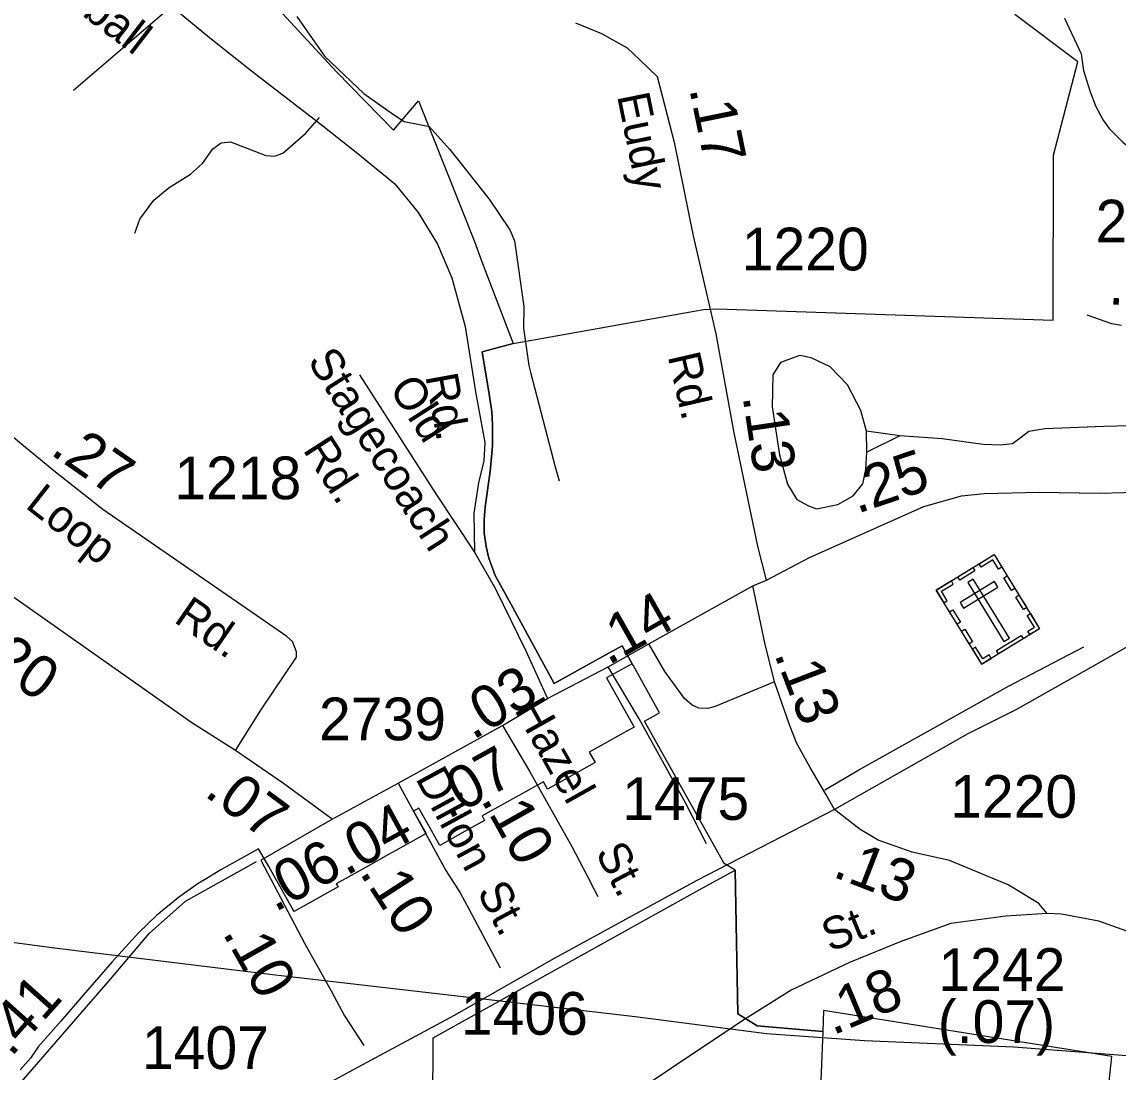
# Model space of a CAD drawing. Extents: x 1473865 to 1648260, y 639067 to 773536.
# Drawn here: x 1523838 to 1527049, y 660475 to 663549 of the extents above; entities that cross this region are included whole.
import ezdxf

# ---------------------------------------------------------------- set-up
doc = ezdxf.new("R2010")
doc.units = 0
for name, color, linetype in [('Exist Boundary Political City Limit New', 7, 'Continuous'), ('Exist Cultural Cemetery CELL', 7, 'Continuous'), ('Exist Hydrographic Misc Water Feature', 7, 'Continuous'), ('Exist Railroad Mainline', 7, 'Continuous'), ('Exist Road Non-System Type 51', 7, 'Continuous'), ('Exist Road Non-System Type 51 Label', 7, 'Continuous'), ('Exist Road Secondary Mileage Hundredths English Label', 7, 'Continuous'), ('Exist Road Secondary Type 51 Attributed', 7, 'Continuous'), ('Exist Road Secondary Type 51 Label', 7, 'Continuous'), ('Exist Road Secondary Type 51 Number Label', 7, 'Continuous'), ('Exist Utilities Electrical Transmission Line', 7, 'Continuous'), ('Map Preparation Boundary City Limit Buffer Line', 7, 'Continuous')]:
    doc.layers.add(name, color=color, linetype=linetype)

msp = doc.modelspace()

# ---------------------------------------------------------------- linework, layer by layer
at = {"layer": 'Exist Boundary Political City Limit New'}
msp.add_line((1526183.5, 660593.4), (1526169.8, 660222.4), dxfattribs=at)
for points in [[(1522308.8, 666764.9), (1522696.8, 666115.2), (1522998.9, 665613.1), (1523031.4, 665559), (1523155.4, 665353), (1524188, 665791.3), (1524827.6, 665497.9), (1524812, 665117.6), (1524092, 665447.4), (1523631.1, 665243.4), (1523356.1, 665123.7), (1523578.5, 664643.3), (1523799, 664748.8), (1524320.4, 663878), (1524759.9, 663403.2), (1524926.9, 663232.1), (1525000, 663318.4), (1525164.1, 662906.1), (1525183.9, 662849.4), (1525277.4, 662607.6)], [(1525277.4, 662607.6), (1525834.5, 662706.9), (1525874.9, 662709.3), (1526858.1, 662676.2), (1526859.8, 663159.1), (1526931.1, 663431.9), (1526746.1, 663570.4)], [(1525625.8, 661670.2), (1525596.6, 661722.9), (1525518.6, 661679.4), (1525397.6, 661611.8), (1525270.2, 661845.2), (1525224.8, 661928.5), (1525206, 661978.9), (1525197.9, 662013.1), (1525192.6, 662053.6), (1525191.9, 662091.7), (1525195.1, 662129.7), (1525209.6, 662232.9), (1525217, 662307.9), (1525216.9, 662369.7), (1525214.1, 662408.2), (1525207, 662459.6), (1525186.1, 662582.8), (1525277.4, 662607.6)], [(1525277.4, 662607.6), (1525186.1, 662582.8), (1525207, 662459.6), (1525214.1, 662408.2), (1525216.9, 662369.7), (1525217, 662307.9), (1525209.6, 662232.9), (1525195.1, 662129.7), (1525191.9, 662091.7), (1525192.6, 662053.6), (1525197.9, 662013.1), (1525206, 661978.9), (1525224.8, 661928.5), (1525270.2, 661845.2), (1525397.6, 661611.8), (1525518.6, 661679.4), (1525596.6, 661722.9), (1525625.8, 661670.2)], [(1525625.8, 661670.2), (1525550.6, 661628.6), (1525631, 661484.8), (1525598.8, 661466.8), (1525543.8, 661436), (1525500.1, 661411.6), (1525517.2, 661380.9), (1525377.6, 661302.9), (1525365.4, 661324.8), (1525330.5, 661305.2), (1525186, 661224.6), (1525193.2, 661211.5), (1525127.8, 661174.9), (1525062.2, 661138.4), (1525037.9, 661182), (1525001.2, 661247.6), (1524985.6, 661238.7), (1525022.2, 661173.2), (1524977.2, 661148.1), (1524955.4, 661135.9), (1524933.6, 661123.7), (1524911.8, 661111.5), (1524846.2, 661074.9), (1524802.6, 661050.6), (1524759, 661026.1), (1524764.4, 661016.6), (1524635.4, 660944.5), (1524630, 660954.1), (1524616.4, 660978.5), (1524590, 661025.7), (1524561.9, 661076.4), (1524530.8, 661127.8), (1524420.9, 661066.3), (1524372.9, 661037.8), (1524354.4, 661026.4), (1524297, 660985.4), (1524232.4, 660932.6), (1524180.6, 660883.6), (1524103, 660797.8), (1524083.4, 660775.1), (1524017.6, 660699.6), (1523952, 660624.1), (1523886.4, 660548.6), (1523863.1, 660515.8), (1523833.4, 660481.5)], [(1525927.6, 661066.2), (1525894.8, 661085.1), (1525661.6, 661502), (1525705.2, 661526.4), (1525628.2, 661665.8), (1525625.8, 661670.2)], [(1523728.6, 658907.3), (1524262.6, 658228.3), (1524350, 658236.3), (1524714, 658269.7), (1524779, 658275.6), (1524782.2, 658309.3), (1524804.1, 658538.1), (1524829.8, 658804.4), (1524825.5, 659202.5), (1525027.5, 659197), (1525033.5, 659728.2), (1525033.9, 659758.4), (1525037.2, 660052.9), (1525042.5, 660511.4), (1525043.2, 660575.2), (1525822.1, 661007.8), (1525927.6, 661066.2)], [(1526183.5, 660593.4), (1525991.8, 660610.1), (1525935.2, 660644.9), (1525927.6, 661066.2)], [(1525927.6, 661066.2), (1525935.2, 660644.9), (1525991.8, 660610.1), (1526183.5, 660593.4)], [(1526169.8, 660222.4), (1527001.4, 660150.4), (1527009.6, 660334.9), (1527019.2, 660419.8), (1527030.8, 660520), (1526185.9, 660655), (1526183.5, 660593.4)]]:
    msp.add_lwpolyline(points, dxfattribs=at)
at = {"layer": 'Exist Cultural Cemetery CELL'}
for points in [[(1526516, 661885.6), (1526685.7, 661989.7), (1526818.9, 661772.7), (1526649.2, 661668.6)], [(1526708.5, 661952.8), (1526698.8, 661946.9), (1526681.9, 661974.3), (1526647.4, 661953.1), (1526641.6, 661962.6), (1526685.8, 661989.7)], [(1526579.2, 661924.3), (1526623.3, 661951.4), (1526629.3, 661941.7), (1526585.1, 661914.6)], [(1526736.9, 661884.6), (1526714.3, 661921.5), (1526724, 661927.4), (1526746.6, 661890.5)], [(1526538.7, 661848.7), (1526548.3, 661854.6), (1526531.5, 661882.1), (1526566.1, 661903.3), (1526560.3, 661912.8), (1526516, 661885.6)], [(1526586.4, 661848.9), (1526596.2, 661833), (1526696.5, 661894.6), (1526686.8, 661910.5)], [(1526624.3, 661917.7), (1526608.4, 661907.9), (1526714.4, 661735), (1526730.3, 661744.8)], [(1526771.4, 661828.4), (1526748.7, 661865.3), (1526758.4, 661871.2), (1526781.1, 661834.3)], [(1526577.4, 661785.5), (1526554.8, 661822.4), (1526564.5, 661828.3), (1526587.1, 661791.4)], [(1526790.6, 661755.4), (1526784.6, 661765.2), (1526803.4, 661776.7), (1526782.3, 661811.1), (1526791.7, 661816.9), (1526818.9, 661772.7)], [(1526612.6, 661728.2), (1526589.9, 661765.1), (1526599.6, 661771), (1526622.3, 661734.1)], [(1526692.2, 661708.4), (1526764.5, 661752.8), (1526770.5, 661743.1), (1526698.1, 661698.7)], [(1526677.4, 661685.9), (1526671.4, 661695.7), (1526652.6, 661684.2), (1526631.5, 661718.7), (1526622, 661712.8), (1526649.1, 661668.6)]]:
    msp.add_lwpolyline(points, close=True, dxfattribs=at)
at = {"layer": 'Exist Hydrographic Misc Water Feature'}
for points in [[(1524643, 663564.7), (1524674.3, 663519.8), (1524725.2, 663447.3), (1524839.6, 663339.2), (1524926.5, 663278.3), (1524958.3, 663257.2), (1525022.1, 663244.4), (1525030.1, 663244.2), (1525091.1, 663175.8), (1525206.8, 663029.8), (1525267.4, 662940.8), (1525280.9, 662908.5), (1525307.8, 662715.9), (1525306.9, 662652), (1525323.2, 662543.3), (1525328.8, 662519.4), (1525400.5, 662246.3), (1525412, 662205.9)], [(1526891.8, 663559.6), (1526940.1, 663456), (1526947.4, 663406.6), (1526966.4, 663343.9), (1526983.8, 663301.7), (1527005.1, 663261.1), (1527022.8, 663236.9), (1527062.1, 663196.7), (1527089.8, 663175.7), (1527184.2, 663078.5)]]:
    msp.add_lwpolyline(points, dxfattribs=at)
at = {"layer": 'Exist Railroad Mainline'}
for points in [[(1528458.9, 663147.1), (1528379.3, 662974.4), (1528287.5, 662824.2), (1528200.1, 662692.7), (1528097.4, 662547.9), (1527988.6, 662419.8), (1527911.9, 662333.1), (1527775.7, 662203.9), (1527619.6, 662065.5), (1527433.4, 661929.4), (1527143.2, 661758.5), (1527035.8, 661697.2)], [(1527035.8, 661697.2), (1526750.8, 661535.7), (1526608.8, 661465.1), (1526218.4, 661243.5), (1525815.4, 661035.4), (1525397.4, 660807), (1525104.5, 660640.2), (1524797.6, 660475.7), (1524486.8, 660305.3), (1524141.4, 660113.5), (1523818.4, 659943.4), (1523541.7, 659786.5), (1523273.2, 659639.2), (1523028.6, 659495.7), (1522854.7, 659386.9), (1522547.6, 659140), (1522439.5, 659016.9), (1522320.2, 658906.6)]]:
    msp.add_lwpolyline(points, dxfattribs=at)
at = {"layer": 'Exist Road Non-System Type 51'}
for p, q in [((1523989.2, 663349.6), (1524276.5, 663595.5)), ((1526409.7, 662337.1), (1526312, 662351.1)), ((1526312.7, 662289), (1526312, 662351.1)), ((1526409.7, 662337.1), (1526312.7, 662289)), ((1526727.9, 661604.1), (1526948.1, 661719.8)), ((1525526.3, 660987.5), (1525504.6, 661028.8)), ((1525196.8, 660859.3), (1525239.3, 660780)), ((1524782.8, 660639.1), (1524840, 660552.9))]:
    msp.add_line(p, q, dxfattribs=at)
for points in [[(1525648.2, 663437.7), (1525611.5, 663472.6), (1525536.3, 663513.9), (1525460.9, 663545.4)], [(1524169, 662930.2), (1524183.9, 662971.9), (1524225, 663027.1), (1524269.6, 663064.2), (1524332.4, 663103.2), (1524367, 663134.5), (1524397.7, 663177.9), (1524422.1, 663195.4), (1524449.6, 663198.3), (1524552.6, 663158), (1524578.4, 663156), (1524602.2, 663164.6), (1524668.8, 663222.7), (1524710.1, 663269.2)], [(1527058.7, 662660.2), (1527029.9, 662665.2), (1526958.3, 662690.6)], [(1526312, 662351.1), (1526295.2, 662411.5), (1526256.5, 662486.1), (1526205.5, 662539.1), (1526150, 662566.1), (1526116.2, 662572.7), (1526059.7, 662551.9), (1526037.2, 662516.3), (1526035.3, 662422.3), (1526056.7, 662282), (1526080.9, 662195.5), (1526108, 662150.9), (1526141.7, 662132.4), (1526165.5, 662123.9), (1526227.8, 662136.7), (1526272.3, 662161.8), (1526301.1, 662197.2), (1526309.7, 662239.1), (1526312.7, 662289)], [(1524827.2, 662515.5), (1525050.5, 662167.2), (1525163.7, 661996.5)], [(1526653.3, 662311.5), (1526533.4, 662328.8), (1526409.7, 662337.1)], [(1527123.6, 662367.1), (1527006.6, 662364.4), (1526982.1, 662363.8), (1526834.3, 662358), (1526786.8, 662349.9), (1526765.6, 662333.7), (1526739.3, 662313.5), (1526703.9, 662309.5), (1526653.3, 662311.5)], [(1526042.2, 661617.4), (1525868.9, 661544.8), (1525846, 661539.1), (1525820.8, 661539.8), (1525801.5, 661548.4), (1525779.3, 661568.6), (1525720.9, 661647.7), (1525674.5, 661728.6)], [(1525843.2, 661143.3), (1525781.6, 661262.6), (1525646.3, 661509.1), (1525555.1, 661660.8)], [(1526190.1, 661300.6), (1526291.4, 661360.6), (1526727.9, 661604.1)]]:
    msp.add_lwpolyline(points, dxfattribs=at)
at = {"layer": 'Exist Road Secondary Type 51 Attributed'}
for p, q in [((1525978.8, 661897.9), (1526019.2, 661915.1)), ((1525245.9, 661489), (1525377.3, 661568.3)), ((1524940.7, 661320.8), (1525245.9, 661489)), ((1524746.7, 661214.7), (1524940.7, 661320.8)), ((1524537.8, 661095.3), (1524746.7, 661214.7))]:
    msp.add_line(p, q, dxfattribs=at)
for points in [[(1523785, 664146.3), (1523873.9, 663972.2), (1523928.2, 663895.7), (1524052.9, 663779.7), (1524178, 663679.4), (1524276.5, 663595.5), (1524388.1, 663503.1), (1524510.3, 663405.6), (1524719.5, 663245.1), (1524822, 663163.7), (1524930.3, 663074.9), (1524998.9, 662991.5), (1525055, 662898.5), (1525097, 662799.6), (1525136.4, 662656.9), (1525166.8, 662466.4), (1525193.8, 662317.8), (1525190.7, 662263.9), (1525175.6, 662200.1), (1525161.8, 662110.6), (1525163.7, 661996.5), (1525225.5, 661889.4), (1525314.1, 661707.5), (1525377.3, 661568.3)], [(1526019.2, 661915.1), (1525993.9, 662014.2), (1525923.9, 662346.5), (1525871.3, 662635.5), (1525804.9, 662922.8), (1525750.1, 663191.8), (1525699.8, 663388.7), (1525648.2, 663437.7)], [(1524463.4, 661415.7), (1524537.8, 661534.2), (1524642.1, 661689.1), (1524642.7, 661704.5), (1524631, 661735.4), (1524614.4, 661749.6), (1524537.7, 661802.7), (1524075.7, 662122.1), (1523931.7, 662234.8), (1523843.1, 662308.4), (1523783.6, 662358.2)], [(1526019.2, 661915.1), (1526145.2, 661981.5), (1526480.2, 662130.8), (1526589.6, 662161.8), (1526656.3, 662168.9), (1526817.1, 662171.9), (1526993.1, 662169.9), (1527139.8, 662172.9), (1527253.4, 662182), (1527359, 662179.7)], [(1524463.4, 661415.7), (1524336.2, 661496.7), (1523661.2, 661971.7), (1523544.6, 662053.3)], [(1525377.3, 661568.3), (1525555.1, 661660.8), (1525674.5, 661728.6), (1525978.8, 661897.9)], [(1526841.4, 660939.1), (1526816.1, 660968.5), (1526727.1, 661023.1), (1526555.2, 661093.9), (1526446, 661118.1), (1526345.9, 661153.5), (1526293.3, 661184.9), (1526253.8, 661215.2), (1526218.4, 661243.5), (1526193.2, 661288), (1526146.6, 661365.9), (1526107.2, 661438.7), (1526085, 661494.4), (1526042.2, 661617.4), (1526014.2, 661731), (1525978.8, 661897.9)], [(1525245.9, 661489), (1525325.2, 661355.5), (1525449, 661135.1), (1525504.6, 661028.8)], [(1524746.7, 661214.7), (1524604.7, 661319.4), (1524463.4, 661415.7)], [(1524940.7, 661320.8), (1525079.8, 661064.3), (1525122, 660999), (1525147, 660952.4), (1525196.8, 660859.3)], [(1523594.9, 660183.2), (1523746, 660342.2), (1524097.7, 660747.1), (1524211.4, 660880.2), (1524317.2, 660974.8), (1524524.9, 661091.4)], [(1524537.8, 661095.3), (1524665.9, 660852.4), (1524743.7, 660712.5), (1524782.8, 660639.1)], [(1526841.4, 660939.1), (1526720.1, 660931.1), (1526558.6, 660909.4), (1526415.7, 660858.3), (1526262.5, 660795.3), (1526090.8, 660714.5), (1525947.1, 660623.4), (1525128.7, 660077.4), (1525033.7, 660019.3), (1524756.6, 659864.6), (1524536.3, 659743), (1524233.1, 659570.8), (1524132, 659510.8), (1523771.3, 659300.9), (1523650.2, 659234.8)], [(1527250, 660827.9), (1527149.9, 660861.3), (1527060.9, 660891.6), (1526992.1, 660916.9), (1526882.9, 660937.1), (1526841.4, 660939.1)]]:
    msp.add_lwpolyline(points, dxfattribs=at)
at = {"layer": 'Exist Utilities Electrical Transmission Line'}
msp.add_lwpolyline([(1528990.8, 662307.3), (1528837.9, 662098.6), (1528626.1, 661818), (1528396.5, 661506), (1528198.1, 661251.7), (1527975.5, 660987.7), (1527724.7, 660720.2), (1527612.4, 660588.4), (1527520.7, 660496), (1527215.1, 660511.6), (1526743.8, 660547.9), (1526306.1, 660565.9), (1526018.6, 660586.9), (1525634, 660635.9), (1525172.5, 660690.2), (1524571.8, 660759.2), (1523941.3, 660836.5), (1523344.8, 660915.2)], dxfattribs=at)
at = {"layer": 'Map Preparation Boundary City Limit Buffer Line'}
msp.add_line((1526183.5, 660593.4), (1526169.8, 660222.4), dxfattribs=at)
for points in [[(1522308.8, 666764.9), (1522696.8, 666115.2), (1522998.9, 665613.1), (1523031.4, 665559), (1523155.4, 665353), (1524188, 665791.3), (1524827.6, 665497.9), (1524812, 665117.6), (1524092, 665447.4), (1523631.1, 665243.4), (1523356.1, 665123.7), (1523578.5, 664643.3), (1523799, 664748.8), (1524320.4, 663878), (1524759.9, 663403.2), (1524926.9, 663232.1), (1525000, 663318.4), (1525164.1, 662906.1), (1525183.9, 662849.4), (1525277.4, 662607.6)], [(1525277.4, 662607.6), (1525834.5, 662706.9), (1525874.9, 662709.3), (1526858.1, 662676.2), (1526859.8, 663159.1), (1526931.1, 663431.9), (1526746.1, 663570.4)], [(1525625.8, 661670.2), (1525596.6, 661722.9), (1525518.6, 661679.4), (1525397.6, 661611.8), (1525270.2, 661845.2), (1525224.8, 661928.5), (1525206, 661978.9), (1525197.9, 662013.1), (1525192.6, 662053.6), (1525191.9, 662091.7), (1525195.1, 662129.7), (1525209.6, 662232.9), (1525217, 662307.9), (1525216.9, 662369.7), (1525214.1, 662408.2), (1525207, 662459.6), (1525186.1, 662582.8), (1525277.4, 662607.6)], [(1525277.4, 662607.6), (1525186.1, 662582.8), (1525207, 662459.6), (1525214.1, 662408.2), (1525216.9, 662369.7), (1525217, 662307.9), (1525209.6, 662232.9), (1525195.1, 662129.7), (1525191.9, 662091.7), (1525192.6, 662053.6), (1525197.9, 662013.1), (1525206, 661978.9), (1525224.8, 661928.5), (1525270.2, 661845.2), (1525397.6, 661611.8), (1525518.6, 661679.4), (1525596.6, 661722.9), (1525625.8, 661670.2)], [(1525625.8, 661670.2), (1525550.6, 661628.6), (1525631, 661484.8), (1525598.8, 661466.8), (1525543.8, 661436), (1525500.1, 661411.6), (1525517.2, 661380.9), (1525377.6, 661302.9), (1525365.4, 661324.8), (1525330.5, 661305.2), (1525186, 661224.6), (1525193.2, 661211.5), (1525127.8, 661174.9), (1525062.2, 661138.4), (1525037.9, 661182), (1525001.2, 661247.6), (1524985.6, 661238.7), (1525022.2, 661173.2), (1524977.2, 661148.1), (1524955.4, 661135.9), (1524933.6, 661123.7), (1524911.8, 661111.5), (1524846.2, 661074.9), (1524802.6, 661050.6), (1524759, 661026.1), (1524764.4, 661016.6), (1524635.4, 660944.5), (1524630, 660954.1), (1524616.4, 660978.5), (1524590, 661025.7), (1524561.9, 661076.4), (1524530.8, 661127.8), (1524420.9, 661066.3), (1524372.9, 661037.8), (1524354.4, 661026.4), (1524297, 660985.4), (1524232.4, 660932.6), (1524180.6, 660883.6), (1524103, 660797.8), (1524083.4, 660775.1), (1524017.6, 660699.6), (1523952, 660624.1), (1523886.4, 660548.6), (1523863.1, 660515.8), (1523833.4, 660481.5)], [(1525927.6, 661066.2), (1525894.8, 661085.1), (1525661.6, 661502), (1525705.2, 661526.4), (1525628.2, 661665.8), (1525625.8, 661670.2)], [(1523728.6, 658907.3), (1524262.6, 658228.3), (1524350, 658236.3), (1524714, 658269.7), (1524779, 658275.6), (1524782.2, 658309.3), (1524804.1, 658538.1), (1524829.8, 658804.4), (1524825.5, 659202.5), (1525027.5, 659197), (1525033.5, 659728.2), (1525033.9, 659758.4), (1525037.2, 660052.9), (1525042.5, 660511.4), (1525043.2, 660575.2), (1525822.1, 661007.8), (1525927.6, 661066.2)], [(1526183.5, 660593.4), (1525991.8, 660610.1), (1525935.2, 660644.9), (1525927.6, 661066.2)], [(1525927.6, 661066.2), (1525935.2, 660644.9), (1525991.8, 660610.1), (1526183.5, 660593.4)], [(1526169.8, 660222.4), (1527001.4, 660150.4), (1527009.6, 660334.9), (1527019.2, 660419.8), (1527030.8, 660520), (1526185.9, 660655), (1526183.5, 660593.4)]]:
    msp.add_lwpolyline(points, dxfattribs=at)

# ---------------------------------------------------------------- texts
at = {"layer": 'Exist Road Non-System Type 51 Label'}
for s, p in [('Stagecoach', (1524672.8, 662556.3)), ('Old', (1524912, 662476.2)), ('Rd.', (1524659.5, 662296.5))]:
    msp.add_text(s, height=95, rotation=302.6642, dxfattribs=at).set_placement(p)
at = {"layer": 'Exist Road Secondary Mileage Hundredths English Label'}
for s, rotation, p in [('.17', 281.5123, (1525792.5, 663353.4)), ('.04', 355.9084, (1527019.2, 662722.9)), ('.13', 278.5175, (1525948.8, 662452.5)), ('.27', 325.3427, (1523917.8, 662285.6)), ('.25', 18.697, (1526284.2, 662108.6)), ('.14', 29.5933, (1525555.5, 661664.4)), ('.20', 324.8609, (1523698.3, 661689.4)), ('.13', 290.9336, (1526040.8, 661698.6)), ('.03', 31.1269, (1525159.2, 661445.2)), ('.07', 28.8548, (1525086.5, 661213.4)), ('.07', 323.5854, (1524369.2, 661285.8)), ('.04', 28.6789, (1524787.5, 661047.6)), ('.10', 299.3249, (1525181.2, 661272.3)), ('.06', 28.6132, (1524579.3, 660941.4)), ('.13', 338.7878, (1526209, 661048.1)), ('.10', 302.89, (1524825.5, 661058.3)), ('.10', 299.3768, (1524424.2, 660882)), ('.18', 22.7128, (1526213, 660581.3)), ('.41', 48.2453, (1523806.5, 660515.9)), ('(.07)', 0.0143, (1526520.5, 660559.9))]:
    msp.add_text(s, height=125, rotation=rotation, dxfattribs=at).set_placement(p)
at = {"layer": 'Exist Road Secondary Type 51 Label'}
for s, rotation, p in [('Kimball', 322.4739, (1523838.6, 663702.6)), ('Eudy', 281.5123, (1525581, 663332.8)), ('Rd.', 283.0207, (1525729.3, 662570.6)), ('Rd.', 280.301, (1525019.5, 662512.5)), ('Loop', 321.9359, (1523844.9, 662129.1)), ('Rd.', 325.3427, (1524280.1, 661794.3)), ('Hazel', 299.3249, (1525278.9, 661535.8)), ('Dillon', 298.4659, (1524989.2, 661334.7)), ('St.', 297.6238, (1525516.4, 661117.4)), ('St.', 298.1599, (1525169.5, 661002.5)), ('St.', 22.3426, (1526205.3, 660825))]:
    msp.add_text(s, height=95, rotation=rotation, dxfattribs=at).set_placement(p)
at = {"layer": 'Exist Road Secondary Type 51 Number Label'}
for s, p in [('2744', (1526982.8, 662903.4)), ('1220', (1525946.5, 662821.7)), ('1218', (1524284.8, 662151.7)), ('2739', (1524708.4, 661446)), ('1220', (1526556.9, 661219.1)), ('1475', (1525596.5, 661212.9)), ('1242', (1526522.5, 660712.3)), ('1406', (1525123.9, 660583.9)), ('1407', (1524189.9, 660483.7))]:
    msp.add_text(s, height=125, dxfattribs=at).set_placement(p)

doc.saveas('drawing.dxf')
